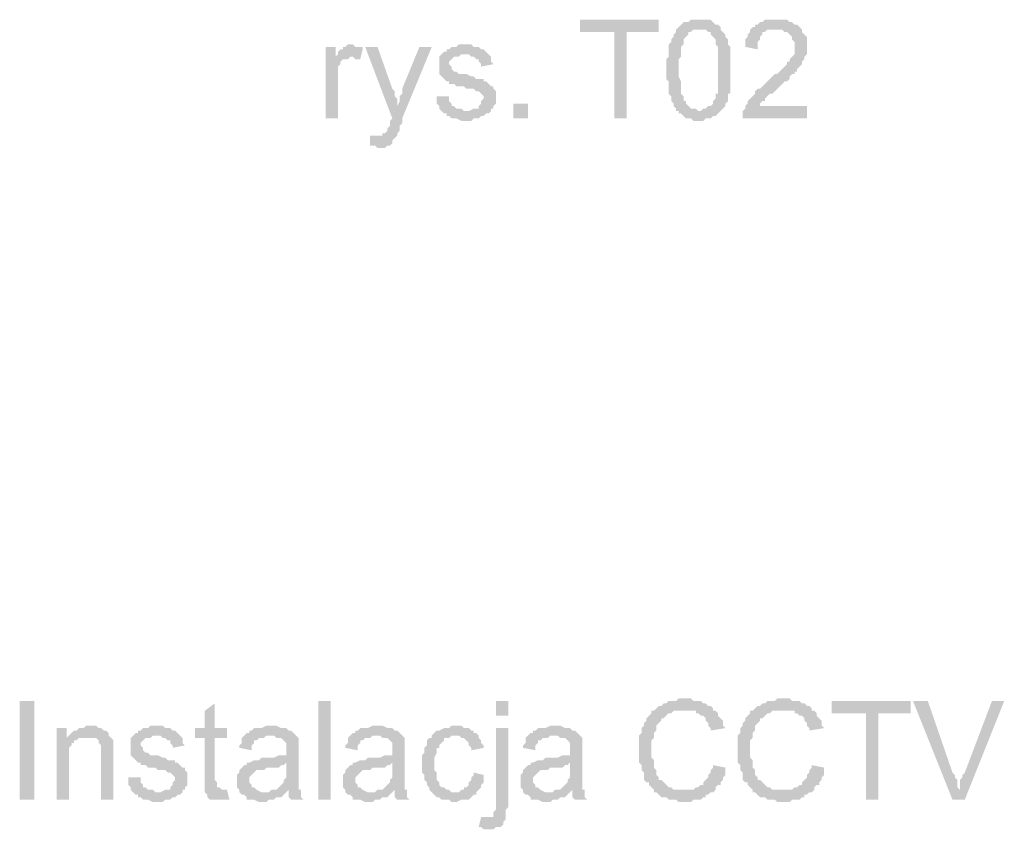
# Model space of a CAD drawing. Header units: millimetres. Extents: x -523 to 1404227, y -783705 to 1038705.
# Tile 429 of 508: x 708726 to 710415, y 231955 to 233344. Entities that reach past the tile are written whole.
import ezdxf

# ---------------------------------------------------------------- set-up
doc = ezdxf.new("R2010")
doc.units = ezdxf.units.MM
doc.linetypes.add('ACAD_ISO08W100', pattern=[36, 24, -3, 6, -3])
doc.layers.add('!!ELEKTRYKA', color=7, linetype='Continuous')

msp = doc.modelspace()

# ---------------------------------------------------------------- hatches: boundary and pattern name
at = {"layer": '!!ELEKTRYKA', "linetype": 'ACAD_ISO08W100'}
for points in [[(709821.99, 233343.91), (709686.52, 233343.91), (709686.52, 233322.74), (709745.79, 233322.74), (709745.79, 233174.57), (709766.96, 233174.57), (709766.96, 233322.74), (709821.99, 233322.74)], [(709889.73, 233343.91), (709889.73, 233343.91), (709877.03, 233343.91), (709872.79, 233339.68), (709868.56, 233339.68), (709864.33, 233339.68), (709860.09, 233335.44), (709860.09, 233335.44), (709855.86, 233331.21), (709851.62, 233326.98), (709889.73, 233326.98), (709893.96, 233326.98), (709898.19, 233326.98), (709902.43, 233326.98), (709906.66, 233322.74), (709910.89, 233322.74), (709910.89, 233318.51), (709915.13, 233314.27), (709915.13, 233314.27), (709919.36, 233310.04), (709919.36, 233310.04), (709919.36, 233305.81), (709919.36, 233301.57), (709923.59, 233297.34), (709923.59, 233293.11), (709923.59, 233288.87), (709923.59, 233284.64), (709923.59, 233276.17), (709923.59, 233271.94), (709923.59, 233263.47), (709923.59, 233259.24), (709923.59, 233259.24), (709923.59, 233250.77), (709923.59, 233242.31), (709923.59, 233238.07), (709923.59, 233233.84), (709923.59, 233229.61), (709923.59, 233221.14), (709923.59, 233216.91), (709919.36, 233216.91), (709919.36, 233212.67), (709919.36, 233208.44), (709915.13, 233204.21), (709915.13, 233204.21), (709915.13, 233199.97), (709910.89, 233195.74), (709906.66, 233195.74), (709902.43, 233191.51), (709898.19, 233191.51), (709893.96, 233187.27), (709889.73, 233187.27), (709855.86, 233187.27), (709855.86, 233183.04), (709860.09, 233183.04), (709864.33, 233178.8), (709868.56, 233174.57), (709872.79, 233174.57), (709877.03, 233174.57), (709881.26, 233170.34), (709885.49, 233170.34), (709889.73, 233170.34), (709893.96, 233170.34), (709898.19, 233170.34), (709902.43, 233174.57), (709906.66, 233174.57), (709910.89, 233174.57), (709915.13, 233178.8), (709919.36, 233178.8), (709923.59, 233183.04), (709923.59, 233183.04), (709927.83, 233187.27), (709927.83, 233187.27), (709932.06, 233191.51), (709936.29, 233195.74), (709936.29, 233199.97), (709940.53, 233204.21), (709940.53, 233208.44), (709940.53, 233212.67), (709940.53, 233216.91), (709944.76, 233216.91), (709944.76, 233221.14), (709944.76, 233225.37), (709944.76, 233233.84), (709944.76, 233238.07), (709944.76, 233242.31), (709944.76, 233246.54), (709944.76, 233250.77), (709944.76, 233259.24), (709944.76, 233259.24), (709944.76, 233267.71), (709944.76, 233271.94), (709944.76, 233276.17), (709944.76, 233280.41), (709944.76, 233284.64), (709944.76, 233288.87), (709944.76, 233293.11), (709944.76, 233297.34), (709940.53, 233301.57), (709940.53, 233305.81), (709940.53, 233310.04), (709936.29, 233314.27), (709936.29, 233318.51), (709932.06, 233322.74), (709927.83, 233326.98), (709927.83, 233331.21), (709923.59, 233335.44), (709919.36, 233335.44), (709915.13, 233339.68), (709915.13, 233339.68), (709910.89, 233343.91), (709906.66, 233343.91), (709902.43, 233343.91), (709898.19, 233343.91)], [(710025.2, 233343.91), (710004.03, 233343.91), (709999.8, 233339.68), (709995.56, 233339.68), (709991.33, 233335.44), (709987.09, 233335.44), (709987.09, 233331.21), (709982.86, 233331.21), (709978.63, 233326.98), (709978.63, 233322.74), (709974.39, 233318.51), (709974.39, 233314.27), (709970.16, 233310.04), (709970.16, 233305.81), (709970.16, 233301.57), (709970.16, 233297.34), (709991.33, 233293.11), (709991.33, 233297.34), (709991.33, 233301.57), (709991.33, 233305.81), (709995.56, 233310.04), (709995.56, 233314.27), (709999.8, 233318.51), (709999.8, 233322.74), (710004.03, 233322.74), (710008.26, 233326.98), (710012.5, 233326.98), (710016.73, 233326.98), (710025.2, 233326.98), (710067.53, 233326.98), (710063.3, 233331.21), (710063.3, 233331.21), (710059.06, 233335.44), (710054.83, 233335.44), (710050.6, 233339.68), (710046.36, 233339.68), (710042.13, 233343.91), (710037.9, 233343.91), (710033.66, 233343.91), (710029.43, 233343.91)], [(709851.62, 233326.98), (709851.62, 233322.74), (709847.39, 233318.51), (709847.39, 233314.27), (709843.16, 233310.04), (709843.16, 233305.81), (709843.16, 233305.81), (709838.92, 233301.57), (709838.92, 233297.34), (709838.92, 233293.11), (709838.92, 233288.87), (709838.92, 233284.64), (709838.92, 233280.41), (709834.69, 233276.17), (709834.69, 233267.71), (709834.69, 233263.47), (709834.69, 233259.24), (709834.69, 233255.01), (709834.69, 233250.77), (709834.69, 233242.31), (709838.92, 233238.07), (709838.92, 233233.84), (709838.92, 233229.61), (709838.92, 233221.14), (709838.92, 233216.91), (709843.16, 233212.67), (709843.16, 233208.44), (709843.16, 233204.21), (709847.39, 233199.97), (709847.39, 233199.97), (709847.39, 233195.74), (709851.62, 233191.51), (709851.62, 233187.27), (709855.86, 233187.27), (709889.73, 233187.27), (709889.73, 233187.27), (709885.49, 233191.51), (709881.26, 233191.51), (709877.03, 233191.51), (709872.79, 233195.74), (709868.56, 233199.97), (709868.56, 233204.21), (709868.56, 233204.21), (709864.33, 233204.21), (709864.33, 233208.44), (709864.33, 233212.67), (709860.09, 233216.91), (709860.09, 233221.14), (709860.09, 233225.37), (709860.09, 233229.61), (709860.09, 233233.84), (709860.09, 233238.07), (709855.86, 233246.54), (709855.86, 233250.77), (709855.86, 233259.24), (709855.86, 233263.47), (709855.86, 233267.71), (709855.86, 233276.17), (709860.09, 233280.41), (709860.09, 233284.64), (709860.09, 233288.87), (709860.09, 233293.11), (709860.09, 233297.34), (709864.33, 233301.57), (709864.33, 233305.81), (709864.33, 233310.04), (709868.56, 233314.27), (709868.56, 233314.27), (709872.79, 233318.51), (709872.79, 233322.74), (709877.03, 233322.74), (709881.26, 233326.98), (709885.49, 233326.98), (709889.73, 233326.98)], [(710067.53, 233326.98), (710025.2, 233326.98), (710033.66, 233326.98), (710037.9, 233322.74), (710042.13, 233322.74), (710046.36, 233318.51), (710046.36, 233318.51), (710050.6, 233314.27), (710050.6, 233310.04), (710054.83, 233305.81), (710054.83, 233301.57), (710054.83, 233297.34), (710054.83, 233293.11), (710054.83, 233288.87), (710054.83, 233284.64), (710050.6, 233280.41), (710046.36, 233276.17), (710046.36, 233271.94), (710042.13, 233271.94), (710042.13, 233267.71), (710037.9, 233263.47), (710037.9, 233263.47), (710033.66, 233259.24), (710029.43, 233255.01), (710025.2, 233250.77), (710020.96, 233250.77), (710016.73, 233246.54), (710012.5, 233242.31), (710008.26, 233238.07), (710004.03, 233233.84), (709999.8, 233229.61), (709995.56, 233225.37), (709991.33, 233225.37), (709987.09, 233221.14), (709987.09, 233216.91), (709982.86, 233212.67), (709982.86, 233212.67), (709978.63, 233208.44), (709974.39, 233204.21), (709974.39, 233199.97), (709970.16, 233195.74), (709970.16, 233191.51), (709965.93, 233187.27), (709965.93, 233187.27), (709965.93, 233183.04), (709965.93, 233178.8), (709965.93, 233174.57), (710076, 233174.57), (710076, 233195.74), (709995.56, 233195.74), (709995.56, 233195.74), (709995.56, 233199.97), (709999.8, 233204.21), (710004.03, 233204.21), (710004.03, 233208.44), (710004.03, 233208.44), (710008.26, 233212.67), (710012.5, 233216.91), (710016.73, 233216.91), (710020.96, 233221.14), (710025.2, 233225.37), (710029.43, 233229.61), (710033.66, 233233.84), (710037.9, 233238.07), (710042.13, 233238.07), (710046.36, 233242.31), (710046.36, 233246.54), (710050.6, 233250.77), (710054.83, 233250.77), (710054.83, 233255.01), (710059.06, 233255.01), (710059.06, 233259.24), (710063.3, 233263.47), (710067.53, 233267.71), (710067.53, 233271.94), (710071.76, 233276.17), (710071.76, 233276.17), (710071.76, 233280.41), (710076, 233284.64), (710076, 233288.87), (710076, 233293.11), (710076, 233297.34), (710076, 233297.34), (710076, 233301.57), (710076, 233310.04), (710076, 233314.27), (710071.76, 233318.51), (710071.76, 233318.51), (710067.53, 233322.74)], [(709267.41, 233297.34), (709250.48, 233297.34), (709250.48, 233174.57), (709271.64, 233174.57), (709271.64, 233238.07), (709271.64, 233238.07), (709271.64, 233246.54), (709271.64, 233250.77), (709271.64, 233255.01), (709271.64, 233259.24), (709271.64, 233263.47), (709275.88, 233267.71), (709275.88, 233271.94), (709280.11, 233276.17), (709284.34, 233276.17), (709288.58, 233276.17), (709292.81, 233280.41), (709267.41, 233280.41)], [(709292.81, 233301.57), (709292.81, 233301.57), (709288.58, 233301.57), (709284.34, 233297.34), (709280.11, 233297.34), (709280.11, 233293.11), (709275.88, 233293.11), (709271.64, 233288.87), (709271.64, 233284.64), (709267.41, 233280.41), (709292.81, 233280.41), (709297.04, 233280.41), (709301.28, 233276.17), (709305.51, 233276.17), (709309.74, 233276.17), (709313.98, 233293.11), (709313.98, 233297.34), (709305.51, 233297.34), (709301.28, 233297.34), (709297.04, 233301.57)], [(709339.38, 233297.34), (709318.21, 233297.34), (709364.78, 233174.57), (709373.25, 233195.74), (709373.25, 233199.97), (709373.25, 233204.21), (709373.25, 233208.44), (709369.01, 233212.67), (709369.01, 233216.91), (709369.01, 233221.14), (709364.78, 233225.37)], [(709432.51, 233297.34), (709411.35, 233297.34), (709381.71, 233225.37), (709381.71, 233225.37), (709381.71, 233221.14), (709381.71, 233216.91), (709377.48, 233212.67), (709377.48, 233208.44), (709377.48, 233204.21), (709373.25, 233195.74), (709364.78, 233174.57), (709364.78, 233174.57), (709360.55, 233170.34), (709360.55, 233166.1), (709360.55, 233161.87), (709356.31, 233157.64), (709356.31, 233153.4), (709356.31, 233153.4), (709352.08, 233149.17), (709347.85, 233149.17), (709347.85, 233144.94), (709343.61, 233144.94), (709339.38, 233144.94), (709373.25, 233144.94), (709373.25, 233144.94), (709373.25, 233149.17), (709377.48, 233153.4), (709377.48, 233157.64), (709377.48, 233161.87), (709381.71, 233166.1), (709381.71, 233174.57)], [(709487.55, 233301.57), (709479.08, 233301.57), (709474.85, 233297.34), (709466.38, 233297.34), (709462.15, 233293.11), (709457.91, 233293.11), (709457.91, 233288.87), (709453.68, 233288.87), (709449.45, 233284.64), (709491.78, 233284.64), (709491.78, 233284.64), (709496.02, 233284.64), (709500.25, 233280.41), (709504.48, 233280.41), (709508.72, 233276.17), (709512.95, 233276.17), (709512.95, 233271.94), (709517.18, 233267.71), (709517.18, 233263.47), (709538.35, 233267.71), (709538.35, 233267.71), (709534.12, 233271.94), (709534.12, 233276.17), (709534.12, 233280.41), (709529.88, 233284.64), (709529.88, 233284.64), (709525.65, 233288.87), (709521.42, 233293.11), (709517.18, 233293.11), (709512.95, 233297.34), (709512.95, 233297.34), (709508.72, 233297.34), (709504.48, 233297.34), (709500.25, 233301.57), (709491.78, 233301.57)], [(709449.45, 233284.64), (709445.21, 233280.41), (709445.21, 233280.41), (709445.21, 233263.47), (709445.21, 233263.47), (709445.21, 233255.01), (709445.21, 233250.77), (709449.45, 233246.54), (709449.45, 233246.54), (709453.68, 233242.31), (709457.91, 233238.07), (709462.15, 233238.07), (709462.15, 233238.07), (709462.15, 233233.84), (709466.38, 233233.84), (709470.62, 233233.84), (709474.85, 233229.61), (709479.08, 233229.61), (709487.55, 233229.61), (709491.78, 233225.37), (709496.02, 233225.37), (709504.48, 233225.37), (709508.72, 233221.14), (709512.95, 233221.14), (709512.95, 233221.14), (709517.18, 233216.91), (709521.42, 233212.67), (709521.42, 233208.44), (709521.42, 233208.44), (709517.18, 233204.21), (709517.18, 233199.97), (709512.95, 233195.74), (709512.95, 233191.51), (709508.72, 233191.51), (709504.48, 233191.51), (709496.02, 233187.27), (709491.78, 233187.27), (709449.45, 233187.27), (709453.68, 233183.04), (709457.91, 233183.04), (709457.91, 233183.04), (709457.91, 233178.8), (709462.15, 233178.8), (709466.38, 233174.57), (709470.62, 233174.57), (709474.85, 233174.57), (709483.32, 233170.34), (709487.55, 233170.34), (709491.78, 233170.34), (709496.02, 233170.34), (709500.25, 233170.34), (709504.48, 233174.57), (709508.72, 233174.57), (709512.95, 233174.57), (709517.18, 233178.8), (709521.42, 233178.8), (709525.65, 233183.04), (709529.88, 233183.04), (709534.12, 233187.27), (709534.12, 233191.51), (709538.35, 233191.51), (709538.35, 233195.74), (709542.58, 233199.97), (709542.58, 233204.21), (709542.58, 233212.67), (709542.58, 233212.67), (709542.58, 233216.91), (709542.58, 233221.14), (709538.35, 233225.37), (709538.35, 233229.61), (709534.12, 233229.61), (709529.88, 233233.84), (709525.65, 233238.07), (709521.42, 233238.07), (709521.42, 233242.31), (709517.18, 233242.31), (709512.95, 233242.31), (709508.72, 233242.31), (709504.48, 233246.54), (709500.25, 233246.54), (709491.78, 233250.77), (709491.78, 233250.77), (709483.32, 233250.77), (709479.08, 233250.77), (709474.85, 233255.01), (709474.85, 233255.01), (709474.85, 233255.01), (709470.62, 233255.01), (709466.38, 233259.24), (709466.38, 233263.47), (709462.15, 233267.71), (709462.15, 233271.94), (709466.38, 233276.17), (709470.62, 233280.41), (709470.62, 233280.41), (709474.85, 233280.41), (709479.08, 233280.41), (709483.32, 233284.64), (709491.78, 233284.64)], [(709462.15, 233212.67), (709440.98, 233212.67), (709440.98, 233199.97), (709445.21, 233195.74), (709445.21, 233191.51), (709449.45, 233187.27), (709491.78, 233187.27), (709491.78, 233187.27), (709487.55, 233187.27), (709483.32, 233191.51), (709479.08, 233191.51), (709474.85, 233191.51), (709470.62, 233195.74), (709466.38, 233195.74), (709466.38, 233199.97), (709462.15, 233204.21), (709462.15, 233208.44)], [(709326.68, 233144.94), (709326.68, 233128), (709335.14, 233128), (709339.38, 233123.77), (709343.61, 233123.77), (709347.85, 233123.77), (709352.08, 233123.77), (709356.31, 233128), (709360.55, 233128), (709360.55, 233128), (709364.78, 233132.24), (709364.78, 233136.47), (709369.01, 233140.7), (709373.25, 233144.94), (709339.38, 233144.94), (709335.14, 233144.94), (709330.91, 233144.94)], [(709868.56, 232179.71), (709868.56, 232179.71), (709855.86, 232179.71), (709851.62, 232175.48), (709847.39, 232175.48), (709843.16, 232175.48), (709838.92, 232175.48), (709834.69, 232171.25), (709830.46, 232171.25), (709826.22, 232167.01), (709826.22, 232167.01), (709821.99, 232167.01), (709817.76, 232162.78), (709813.52, 232158.55), (709809.29, 232158.55), (709809.29, 232154.31), (709805.06, 232150.08), (709800.82, 232145.84), (709800.82, 232141.61), (709796.59, 232137.38), (709796.59, 232137.38), (709796.59, 232133.14), (709792.36, 232128.91), (709792.36, 232124.68), (709792.36, 232120.44), (709788.12, 232116.21), (709788.12, 232111.98), (709788.12, 232107.74), (709788.12, 232103.51), (709788.12, 232099.28), (709788.12, 232090.81), (709788.12, 232086.58), (709788.12, 232082.34), (709788.12, 232078.11), (709788.12, 232073.88), (709788.12, 232069.64), (709792.36, 232065.41), (709792.36, 232061.18), (709792.36, 232056.94), (709796.59, 232052.71), (709796.59, 232048.48), (709796.59, 232048.48), (709796.59, 232040.01), (709800.82, 232035.78), (709805.06, 232035.78), (709805.06, 232031.54), (709809.29, 232027.31), (709813.52, 232023.08), (709813.52, 232018.84), (709817.76, 232018.84), (709821.99, 232014.61), (709826.22, 232010.37), (709830.46, 232010.37), (709834.69, 232010.37), (709838.92, 232006.14), (709843.16, 232006.14), (709847.39, 232006.14), (709851.62, 232006.14), (709855.86, 232001.91), (709860.09, 232001.91), (709868.56, 232001.91), (709868.56, 232001.91), (709872.79, 232001.91), (709877.03, 232001.91), (709881.26, 232006.14), (709889.73, 232006.14), (709893.96, 232006.14), (709898.19, 232010.37), (709902.43, 232010.37), (709902.43, 232014.61), (709906.66, 232014.61), (709910.89, 232018.84), (709915.13, 232018.84), (709864.33, 232023.08), (709864.33, 232023.08), (709860.09, 232023.08), (709851.62, 232023.08), (709847.39, 232023.08), (709843.16, 232027.31), (709838.92, 232027.31), (709834.69, 232031.54), (709834.69, 232031.54), (709830.46, 232035.78), (709826.22, 232040.01), (709821.99, 232040.01), (709821.99, 232044.24), (709817.76, 232048.48), (709817.76, 232052.71), (709817.76, 232056.94), (709813.52, 232061.18), (709813.52, 232065.41), (709813.52, 232069.64), (709813.52, 232073.88), (709809.29, 232078.11), (709809.29, 232082.34), (709809.29, 232086.58), (709809.29, 232090.81), (709809.29, 232090.81), (709809.29, 232099.28), (709809.29, 232103.51), (709809.29, 232107.74), (709813.52, 232111.98), (709813.52, 232116.21), (709813.52, 232120.44), (709817.76, 232124.68), (709817.76, 232128.91), (709817.76, 232133.14), (709821.99, 232137.38), (709826.22, 232141.61), (709826.22, 232145.84), (709830.46, 232145.84), (709834.69, 232150.08), (709834.69, 232150.08), (709838.92, 232154.31), (709843.16, 232154.31), (709847.39, 232158.55), (709851.62, 232158.55), (709855.86, 232158.55), (709860.09, 232158.55), (709868.56, 232158.55), (709915.13, 232158.55), (709915.13, 232162.78), (709910.89, 232167.01), (709906.66, 232167.01), (709902.43, 232171.25), (709898.19, 232171.25), (709893.96, 232175.48), (709889.73, 232175.48), (709885.49, 232175.48), (709881.26, 232175.48), (709877.03, 232179.71), (709872.79, 232179.71)], [(710037.9, 232179.71), (710037.9, 232179.71), (710025.2, 232179.71), (710020.96, 232175.48), (710016.73, 232175.48), (710012.5, 232175.48), (710008.26, 232175.48), (710004.03, 232171.25), (709999.8, 232171.25), (709995.56, 232167.01), (709995.56, 232167.01), (709991.33, 232167.01), (709987.09, 232162.78), (709982.86, 232158.55), (709978.63, 232158.55), (709978.63, 232154.31), (709974.39, 232150.08), (709970.16, 232145.84), (709970.16, 232141.61), (709965.93, 232137.38), (709965.93, 232137.38), (709965.93, 232133.14), (709961.69, 232128.91), (709961.69, 232124.68), (709961.69, 232120.44), (709957.46, 232116.21), (709957.46, 232111.98), (709957.46, 232107.74), (709957.46, 232103.51), (709957.46, 232099.28), (709957.46, 232090.81), (709957.46, 232086.58), (709957.46, 232082.34), (709957.46, 232078.11), (709957.46, 232073.88), (709957.46, 232069.64), (709961.69, 232065.41), (709961.69, 232061.18), (709961.69, 232056.94), (709965.93, 232052.71), (709965.93, 232048.48), (709965.93, 232048.48), (709965.93, 232040.01), (709970.16, 232035.78), (709974.39, 232035.78), (709974.39, 232031.54), (709978.63, 232027.31), (709982.86, 232023.08), (709982.86, 232018.84), (709987.09, 232018.84), (709991.33, 232014.61), (709995.56, 232010.37), (709999.8, 232010.37), (710004.03, 232010.37), (710008.26, 232006.14), (710012.5, 232006.14), (710016.73, 232006.14), (710020.96, 232006.14), (710025.2, 232001.91), (710029.43, 232001.91), (710037.9, 232001.91), (710037.9, 232001.91), (710042.13, 232001.91), (710046.36, 232001.91), (710050.6, 232006.14), (710059.06, 232006.14), (710063.3, 232006.14), (710067.53, 232010.37), (710071.76, 232010.37), (710071.76, 232014.61), (710076, 232014.61), (710080.23, 232018.84), (710084.46, 232018.84), (710033.66, 232023.08), (710033.66, 232023.08), (710029.43, 232023.08), (710020.96, 232023.08), (710016.73, 232023.08), (710012.5, 232027.31), (710008.26, 232027.31), (710004.03, 232031.54), (710004.03, 232031.54), (709999.8, 232035.78), (709995.56, 232040.01), (709991.33, 232040.01), (709991.33, 232044.24), (709987.09, 232048.48), (709987.09, 232052.71), (709987.09, 232056.94), (709982.86, 232061.18), (709982.86, 232065.41), (709982.86, 232069.64), (709982.86, 232073.88), (709978.63, 232078.11), (709978.63, 232082.34), (709978.63, 232086.58), (709978.63, 232090.81), (709978.63, 232090.81), (709978.63, 232099.28), (709978.63, 232103.51), (709978.63, 232107.74), (709982.86, 232111.98), (709982.86, 232116.21), (709982.86, 232120.44), (709987.09, 232124.68), (709987.09, 232128.91), (709987.09, 232133.14), (709991.33, 232137.38), (709995.56, 232141.61), (709995.56, 232145.84), (709999.8, 232145.84), (710004.03, 232150.08), (710004.03, 232150.08), (710008.26, 232154.31), (710012.5, 232154.31), (710016.73, 232158.55), (710020.96, 232158.55), (710025.2, 232158.55), (710029.43, 232158.55), (710037.9, 232158.55), (710084.46, 232158.55), (710084.46, 232162.78), (710080.23, 232167.01), (710076, 232167.01), (710071.76, 232171.25), (710067.53, 232171.25), (710063.3, 232175.48), (710059.06, 232175.48), (710054.83, 232175.48), (710050.6, 232175.48), (710046.36, 232179.71), (710042.13, 232179.71)], [(710253.8, 232175.48), (710118.33, 232175.48), (710118.33, 232154.31), (710177.6, 232154.31), (710177.6, 232006.14), (710198.77, 232006.14), (710198.77, 232154.31), (710253.8, 232154.31)], [(710283.44, 232175.48), (710258.04, 232175.48), (710325.77, 232006.14), (710338.47, 232023.08), (710334.24, 232027.31), (710334.24, 232031.54), (710334.24, 232035.78), (710334.24, 232040.01), (710330.01, 232044.24), (710330.01, 232048.48), (710325.77, 232052.71)], [(710414.68, 232175.48), (710393.51, 232175.48), (710346.94, 232052.71), (710346.94, 232052.71), (710342.71, 232048.48), (710342.71, 232044.24), (710338.47, 232040.01), (710338.47, 232035.78), (710338.47, 232027.31), (710338.47, 232023.08), (710325.77, 232006.14), (710346.94, 232006.14)], [(709059.97, 232171.25), (709043.04, 232158.55), (709043.04, 232128.91), (709026.1, 232128.91), (709026.1, 232111.98), (709043.04, 232111.98), (709043.04, 232044.24), (709043.04, 232040.01), (709043.04, 232035.78), (709043.04, 232027.31), (709043.04, 232023.08), (709072.67, 232023.08), (709072.67, 232023.08), (709068.44, 232027.31), (709064.2, 232027.31), (709064.2, 232031.54), (709064.2, 232031.54), (709064.2, 232035.78), (709059.97, 232040.01), (709059.97, 232111.98), (709081.14, 232111.98), (709081.14, 232128.91), (709059.97, 232128.91)], [(709915.13, 232158.55), (709868.56, 232158.55), (709885.49, 232158.55), (709885.49, 232154.31), (709889.73, 232154.31), (709893.96, 232150.08), (709898.19, 232150.08), (709902.43, 232145.84), (709902.43, 232141.61), (709906.66, 232137.38), (709906.66, 232133.14), (709910.89, 232128.91), (709910.89, 232124.68), (709936.29, 232128.91), (709932.06, 232133.14), (709932.06, 232137.38), (709932.06, 232141.61), (709927.83, 232145.84), (709923.59, 232150.08), (709923.59, 232154.31), (709919.36, 232158.55)], [(710084.46, 232158.55), (710037.9, 232158.55), (710054.83, 232158.55), (710054.83, 232154.31), (710059.06, 232154.31), (710063.3, 232150.08), (710067.53, 232150.08), (710071.76, 232145.84), (710071.76, 232141.61), (710076, 232137.38), (710076, 232133.14), (710080.23, 232128.91), (710080.23, 232124.68), (710105.63, 232128.91), (710101.4, 232133.14), (710101.4, 232137.38), (710101.4, 232141.61), (710097.16, 232145.84), (710092.93, 232150.08), (710092.93, 232154.31), (710088.7, 232158.55)], [(708805.96, 232128.91), (708789.03, 232128.91), (708789.03, 232006.14), (708810.2, 232006.14), (708810.2, 232073.88), (708810.2, 232078.11), (708810.2, 232082.34), (708810.2, 232086.58), (708810.2, 232090.81), (708810.2, 232095.04), (708814.43, 232099.28), (708814.43, 232103.51), (708818.67, 232103.51), (708818.67, 232107.74), (708822.9, 232107.74), (708827.13, 232111.98), (708805.96, 232111.98)], [(708844.07, 232133.14), (708844.07, 232133.14), (708839.83, 232133.14), (708835.6, 232128.91), (708831.37, 232128.91), (708827.13, 232128.91), (708822.9, 232124.68), (708818.67, 232124.68), (708814.43, 232120.44), (708814.43, 232120.44), (708810.2, 232116.21), (708839.83, 232111.98), (708844.07, 232111.98), (708848.3, 232111.98), (708852.53, 232111.98), (708856.77, 232111.98), (708861, 232107.74), (708861, 232103.51), (708865.23, 232099.28), (708865.23, 232099.28), (708865.23, 232095.04), (708865.23, 232090.81), (708865.23, 232086.58), (708865.23, 232082.34), (708865.23, 232006.14), (708886.4, 232006.14), (708886.4, 232082.34), (708886.4, 232082.34), (708886.4, 232090.81), (708886.4, 232095.04), (708886.4, 232099.28), (708886.4, 232103.51), (708886.4, 232103.51), (708886.4, 232107.74), (708882.17, 232111.98), (708877.93, 232116.21), (708877.93, 232120.44), (708873.7, 232124.68), (708869.47, 232124.68), (708865.23, 232128.91), (708865.23, 232128.91), (708861, 232128.91), (708856.77, 232133.14), (708852.53, 232133.14)], [(708958.37, 232133.14), (708949.9, 232133.14), (708945.67, 232128.91), (708937.2, 232128.91), (708932.97, 232124.68), (708928.73, 232124.68), (708928.73, 232120.44), (708924.5, 232120.44), (708920.27, 232116.21), (708962.6, 232116.21), (708962.6, 232116.21), (708966.84, 232116.21), (708971.07, 232111.98), (708975.3, 232111.98), (708979.54, 232107.74), (708983.77, 232107.74), (708983.77, 232103.51), (708988, 232099.28), (708988, 232095.04), (709009.17, 232099.28), (709009.17, 232099.28), (709004.94, 232103.51), (709004.94, 232107.74), (709004.94, 232111.98), (709000.7, 232116.21), (709000.7, 232116.21), (708996.47, 232120.44), (708992.24, 232124.68), (708988, 232124.68), (708983.77, 232128.91), (708983.77, 232128.91), (708979.54, 232128.91), (708975.3, 232128.91), (708971.07, 232133.14), (708962.6, 232133.14)], [(709157.34, 232133.14), (709148.87, 232133.14), (709140.41, 232128.91), (709127.71, 232128.91), (709123.47, 232124.68), (709119.24, 232124.68), (709119.24, 232120.44), (709115.01, 232120.44), (709110.77, 232116.21), (709153.11, 232116.21), (709157.34, 232116.21), (709161.57, 232116.21), (709165.81, 232111.98), (709170.04, 232111.98), (709174.27, 232111.98), (709178.51, 232107.74), (709178.51, 232107.74), (709182.74, 232103.51), (709182.74, 232099.28), (709182.74, 232095.04), (709182.74, 232090.81), (709182.74, 232090.81), (709182.74, 232082.34), (709178.51, 232082.34), (709178.51, 232082.34), (709174.27, 232082.34), (709170.04, 232082.34), (709161.57, 232078.11), (709157.34, 232078.11), (709153.11, 232078.11), (709144.64, 232078.11), (709140.41, 232078.11), (709136.17, 232073.88), (709131.94, 232073.88), (709127.71, 232073.88), (709127.71, 232073.88), (709119.24, 232069.64), (709115.01, 232069.64), (709182.74, 232069.64), (709182.74, 232061.18), (709182.74, 232056.94), (709182.74, 232052.71), (709182.74, 232048.48), (709182.74, 232044.24), (709178.51, 232040.01), (709178.51, 232040.01), (709178.51, 232035.78), (709174.27, 232031.54), (709170.04, 232027.31), (709165.81, 232023.08), (709161.57, 232023.08), (709157.34, 232023.08), (709186.97, 232023.08), (709186.97, 232018.84), (709186.97, 232014.61), (709186.97, 232010.37), (709191.21, 232006.14), (709212.38, 232006.14), (709212.38, 232006.14), (709208.14, 232010.37), (709208.14, 232014.61), (709208.14, 232023.08), (709203.91, 232023.08), (709203.91, 232027.31), (709203.91, 232027.31), (709203.91, 232031.54), (709203.91, 232040.01), (709203.91, 232044.24), (709203.91, 232048.48), (709203.91, 232056.94), (709203.91, 232086.58), (709203.91, 232086.58), (709203.91, 232090.81), (709203.91, 232099.28), (709203.91, 232103.51), (709203.91, 232103.51), (709203.91, 232107.74), (709203.91, 232111.98), (709199.67, 232116.21), (709195.44, 232120.44), (709195.44, 232120.44), (709191.21, 232124.68), (709186.97, 232124.68), (709182.74, 232128.91), (709182.74, 232128.91), (709178.51, 232128.91), (709174.27, 232128.91), (709165.81, 232133.14), (709161.57, 232133.14)], [(709339.38, 232133.14), (709330.91, 232133.14), (709322.44, 232128.91), (709309.74, 232128.91), (709305.51, 232124.68), (709301.28, 232124.68), (709301.28, 232120.44), (709297.04, 232120.44), (709292.81, 232116.21), (709335.14, 232116.21), (709339.38, 232116.21), (709343.61, 232116.21), (709347.85, 232111.98), (709352.08, 232111.98), (709356.31, 232111.98), (709360.55, 232107.74), (709360.55, 232107.74), (709364.78, 232103.51), (709364.78, 232099.28), (709364.78, 232095.04), (709364.78, 232090.81), (709364.78, 232090.81), (709364.78, 232082.34), (709360.55, 232082.34), (709360.55, 232082.34), (709356.31, 232082.34), (709352.08, 232082.34), (709343.61, 232078.11), (709339.38, 232078.11), (709335.14, 232078.11), (709326.68, 232078.11), (709322.44, 232078.11), (709318.21, 232073.88), (709313.98, 232073.88), (709309.74, 232073.88), (709309.74, 232073.88), (709301.28, 232069.64), (709297.04, 232069.64), (709364.78, 232069.64), (709364.78, 232061.18), (709364.78, 232056.94), (709364.78, 232052.71), (709364.78, 232048.48), (709364.78, 232044.24), (709360.55, 232040.01), (709360.55, 232040.01), (709360.55, 232035.78), (709356.31, 232031.54), (709352.08, 232027.31), (709347.85, 232023.08), (709343.61, 232023.08), (709339.38, 232023.08), (709369.01, 232023.08), (709369.01, 232018.84), (709369.01, 232014.61), (709369.01, 232010.37), (709373.25, 232006.14), (709394.41, 232006.14), (709394.41, 232006.14), (709390.18, 232010.37), (709390.18, 232014.61), (709390.18, 232023.08), (709385.95, 232023.08), (709385.95, 232027.31), (709385.95, 232027.31), (709385.95, 232031.54), (709385.95, 232040.01), (709385.95, 232044.24), (709385.95, 232048.48), (709385.95, 232056.94), (709385.95, 232086.58), (709385.95, 232086.58), (709385.95, 232090.81), (709385.95, 232099.28), (709385.95, 232103.51), (709385.95, 232103.51), (709385.95, 232107.74), (709385.95, 232111.98), (709381.71, 232116.21), (709377.48, 232120.44), (709377.48, 232120.44), (709373.25, 232124.68), (709369.01, 232124.68), (709364.78, 232128.91), (709364.78, 232128.91), (709360.55, 232128.91), (709356.31, 232128.91), (709347.85, 232133.14), (709343.61, 232133.14)], [(709470.62, 232133.14), (709470.62, 232133.14), (709466.38, 232133.14), (709462.15, 232128.91), (709457.91, 232128.91), (709453.68, 232128.91), (709445.21, 232124.68), (709445.21, 232124.68), (709440.98, 232124.68), (709436.75, 232120.44), (709432.51, 232116.21), (709432.51, 232111.98), (709428.28, 232111.98), (709424.05, 232107.74), (709424.05, 232103.51), (709424.05, 232099.28), (709419.81, 232095.04), (709419.81, 232090.81), (709419.81, 232086.58), (709415.58, 232082.34), (709415.58, 232078.11), (709415.58, 232073.88), (709415.58, 232065.41), (709415.58, 232061.18), (709415.58, 232056.94), (709415.58, 232052.71), (709419.81, 232048.48), (709419.81, 232044.24), (709419.81, 232040.01), (709424.05, 232035.78), (709424.05, 232031.54), (709428.28, 232027.31), (709428.28, 232023.08), (709432.51, 232018.84), (709470.62, 232018.84), (709470.62, 232018.84), (709466.38, 232018.84), (709462.15, 232023.08), (709457.91, 232023.08), (709453.68, 232027.31), (709449.45, 232027.31), (709445.21, 232031.54), (709445.21, 232031.54), (709445.21, 232035.78), (709440.98, 232040.01), (709440.98, 232044.24), (709440.98, 232048.48), (709440.98, 232052.71), (709436.75, 232056.94), (709436.75, 232061.18), (709436.75, 232069.64), (709436.75, 232069.64), (709436.75, 232073.88), (709436.75, 232078.11), (709440.98, 232086.58), (709440.98, 232090.81), (709440.98, 232095.04), (709445.21, 232095.04), (709445.21, 232099.28), (709449.45, 232103.51), (709449.45, 232103.51), (709453.68, 232107.74), (709453.68, 232111.98), (709457.91, 232111.98), (709462.15, 232111.98), (709466.38, 232116.21), (709474.85, 232116.21), (709512.95, 232116.21), (709508.72, 232120.44), (709504.48, 232120.44), (709504.48, 232124.68), (709500.25, 232124.68), (709496.02, 232128.91), (709491.78, 232128.91), (709487.55, 232128.91), (709483.32, 232133.14), (709479.08, 232133.14)], [(709563.75, 232128.91), (709542.58, 232128.91), (709542.58, 231989.21), (709538.35, 231984.97), (709538.35, 231980.74), (709538.35, 231980.74), (709538.35, 231976.51), (709534.12, 231976.51), (709529.88, 231976.51), (709559.52, 231972.27), (709559.52, 231976.51), (709559.52, 231980.74), (709559.52, 231989.21), (709563.75, 231993.44), (709563.75, 231997.67)], [(709644.19, 232133.14), (709635.72, 232133.14), (709627.25, 232128.91), (709614.55, 232128.91), (709610.32, 232124.68), (709606.09, 232124.68), (709606.09, 232120.44), (709601.85, 232120.44), (709597.62, 232116.21), (709639.95, 232116.21), (709644.19, 232116.21), (709648.42, 232116.21), (709652.65, 232111.98), (709656.89, 232111.98), (709661.12, 232111.98), (709665.35, 232107.74), (709665.35, 232107.74), (709669.59, 232103.51), (709669.59, 232099.28), (709669.59, 232095.04), (709669.59, 232090.81), (709669.59, 232090.81), (709669.59, 232082.34), (709665.35, 232082.34), (709665.35, 232082.34), (709661.12, 232082.34), (709656.89, 232082.34), (709648.42, 232078.11), (709644.19, 232078.11), (709639.95, 232078.11), (709631.49, 232078.11), (709627.25, 232078.11), (709623.02, 232073.88), (709618.79, 232073.88), (709614.55, 232073.88), (709614.55, 232073.88), (709606.09, 232069.64), (709601.85, 232069.64), (709669.59, 232069.64), (709669.59, 232061.18), (709669.59, 232056.94), (709669.59, 232052.71), (709669.59, 232048.48), (709669.59, 232044.24), (709665.35, 232040.01), (709665.35, 232040.01), (709665.35, 232035.78), (709661.12, 232031.54), (709656.89, 232027.31), (709652.65, 232023.08), (709648.42, 232023.08), (709644.19, 232023.08), (709673.82, 232023.08), (709673.82, 232018.84), (709673.82, 232014.61), (709673.82, 232010.37), (709678.05, 232006.14), (709699.22, 232006.14), (709699.22, 232006.14), (709694.99, 232010.37), (709694.99, 232014.61), (709694.99, 232023.08), (709690.75, 232023.08), (709690.75, 232027.31), (709690.75, 232027.31), (709690.75, 232031.54), (709690.75, 232040.01), (709690.75, 232044.24), (709690.75, 232048.48), (709690.75, 232056.94), (709690.75, 232086.58), (709690.75, 232086.58), (709690.75, 232090.81), (709690.75, 232099.28), (709690.75, 232103.51), (709690.75, 232103.51), (709690.75, 232107.74), (709690.75, 232111.98), (709686.52, 232116.21), (709682.29, 232120.44), (709682.29, 232120.44), (709678.05, 232124.68), (709673.82, 232124.68), (709669.59, 232128.91), (709669.59, 232128.91), (709665.35, 232128.91), (709661.12, 232128.91), (709652.65, 232133.14), (709648.42, 232133.14)], [(708920.27, 232116.21), (708916.03, 232111.98), (708916.03, 232111.98), (708916.03, 232095.04), (708916.03, 232095.04), (708916.03, 232086.58), (708916.03, 232082.34), (708920.27, 232078.11), (708920.27, 232078.11), (708924.5, 232073.88), (708928.73, 232069.64), (708932.97, 232069.64), (708932.97, 232069.64), (708932.97, 232065.41), (708937.2, 232065.41), (708941.43, 232065.41), (708945.67, 232061.18), (708949.9, 232061.18), (708958.37, 232061.18), (708962.6, 232056.94), (708966.84, 232056.94), (708975.3, 232056.94), (708979.54, 232052.71), (708983.77, 232052.71), (708983.77, 232052.71), (708988, 232048.48), (708992.24, 232044.24), (708992.24, 232040.01), (708992.24, 232040.01), (708988, 232035.78), (708988, 232031.54), (708983.77, 232027.31), (708983.77, 232023.08), (708979.54, 232023.08), (708975.3, 232023.08), (708966.84, 232018.84), (708962.6, 232018.84), (708920.27, 232018.84), (708924.5, 232014.61), (708928.73, 232014.61), (708928.73, 232014.61), (708928.73, 232010.37), (708932.97, 232010.37), (708937.2, 232006.14), (708941.43, 232006.14), (708945.67, 232006.14), (708954.14, 232001.91), (708958.37, 232001.91), (708962.6, 232001.91), (708966.84, 232001.91), (708971.07, 232001.91), (708975.3, 232006.14), (708979.54, 232006.14), (708983.77, 232006.14), (708988, 232010.37), (708992.24, 232010.37), (708996.47, 232014.61), (709000.7, 232014.61), (709004.94, 232018.84), (709004.94, 232023.08), (709009.17, 232023.08), (709009.17, 232027.31), (709013.4, 232031.54), (709013.4, 232035.78), (709013.4, 232044.24), (709013.4, 232044.24), (709013.4, 232048.48), (709013.4, 232052.71), (709009.17, 232056.94), (709009.17, 232061.18), (709004.94, 232061.18), (709000.7, 232065.41), (708996.47, 232069.64), (708992.24, 232069.64), (708992.24, 232073.88), (708988, 232073.88), (708983.77, 232073.88), (708979.54, 232073.88), (708975.3, 232078.11), (708971.07, 232078.11), (708962.6, 232082.34), (708962.6, 232082.34), (708954.14, 232082.34), (708949.9, 232082.34), (708945.67, 232086.58), (708945.67, 232086.58), (708945.67, 232086.58), (708941.43, 232086.58), (708937.2, 232090.81), (708937.2, 232095.04), (708932.97, 232099.28), (708932.97, 232103.51), (708937.2, 232107.74), (708941.43, 232111.98), (708941.43, 232111.98), (708945.67, 232111.98), (708949.9, 232111.98), (708954.14, 232116.21), (708962.6, 232116.21)], [(709110.77, 232116.21), (709106.54, 232111.98), (709106.54, 232103.51), (709102.31, 232099.28), (709102.31, 232095.04), (709123.47, 232090.81), (709123.47, 232095.04), (709123.47, 232099.28), (709127.71, 232103.51), (709127.71, 232107.74), (709131.94, 232107.74), (709136.17, 232111.98), (709140.41, 232111.98), (709144.64, 232111.98), (709148.87, 232116.21), (709153.11, 232116.21)], [(709292.81, 232116.21), (709288.58, 232111.98), (709288.58, 232103.51), (709284.34, 232099.28), (709284.34, 232095.04), (709305.51, 232090.81), (709305.51, 232095.04), (709305.51, 232099.28), (709309.74, 232103.51), (709309.74, 232107.74), (709313.98, 232107.74), (709318.21, 232111.98), (709322.44, 232111.98), (709326.68, 232111.98), (709330.91, 232116.21), (709335.14, 232116.21)], [(709512.95, 232116.21), (709474.85, 232116.21), (709479.08, 232116.21), (709483.32, 232111.98), (709487.55, 232111.98), (709491.78, 232107.74), (709491.78, 232107.74), (709496.02, 232103.51), (709496.02, 232099.28), (709500.25, 232095.04), (709500.25, 232090.81), (709521.42, 232095.04), (709521.42, 232095.04), (709521.42, 232099.28), (709517.18, 232103.51), (709517.18, 232107.74), (709512.95, 232111.98)], [(709597.62, 232116.21), (709593.38, 232111.98), (709593.38, 232103.51), (709589.15, 232099.28), (709589.15, 232095.04), (709610.32, 232090.81), (709610.32, 232095.04), (709610.32, 232099.28), (709614.55, 232103.51), (709614.55, 232107.74), (709618.79, 232107.74), (709623.02, 232111.98), (709627.25, 232111.98), (709631.49, 232111.98), (709635.72, 232116.21), (709639.95, 232116.21)], [(709115.01, 232069.64), (709115.01, 232065.41), (709110.77, 232065.41), (709106.54, 232061.18), (709106.54, 232061.18), (709102.31, 232056.94), (709102.31, 232052.71), (709098.07, 232048.48), (709098.07, 232044.24), (709098.07, 232040.01), (709098.07, 232040.01), (709098.07, 232031.54), (709098.07, 232027.31), (709102.31, 232023.08), (709102.31, 232018.84), (709106.54, 232014.61), (709110.77, 232014.61), (709110.77, 232014.61), (709115.01, 232010.37), (709115.01, 232006.14), (709119.24, 232006.14), (709123.47, 232006.14), (709127.71, 232006.14), (709136.17, 232001.91), (709140.41, 232001.91), (709144.64, 232001.91), (709148.87, 232001.91), (709153.11, 232006.14), (709157.34, 232006.14), (709161.57, 232006.14), (709165.81, 232010.37), (709170.04, 232010.37), (709174.27, 232010.37), (709178.51, 232014.61), (709182.74, 232018.84), (709144.64, 232018.84), (709144.64, 232018.84), (709140.41, 232018.84), (709131.94, 232023.08), (709131.94, 232023.08), (709127.71, 232027.31), (709123.47, 232027.31), (709123.47, 232031.54), (709119.24, 232035.78), (709119.24, 232040.01), (709119.24, 232040.01), (709119.24, 232044.24), (709123.47, 232048.48), (709123.47, 232048.48), (709127.71, 232052.71), (709131.94, 232056.94), (709136.17, 232056.94), (709140.41, 232056.94), (709144.64, 232056.94), (709148.87, 232061.18), (709153.11, 232061.18), (709157.34, 232061.18), (709161.57, 232061.18), (709170.04, 232061.18), (709174.27, 232065.41), (709178.51, 232065.41), (709178.51, 232065.41), (709182.74, 232069.64)], [(709297.04, 232069.64), (709297.04, 232065.41), (709292.81, 232065.41), (709288.58, 232061.18), (709288.58, 232061.18), (709284.34, 232056.94), (709284.34, 232052.71), (709280.11, 232048.48), (709280.11, 232044.24), (709280.11, 232040.01), (709280.11, 232040.01), (709280.11, 232031.54), (709280.11, 232027.31), (709284.34, 232023.08), (709284.34, 232018.84), (709288.58, 232014.61), (709292.81, 232014.61), (709292.81, 232014.61), (709297.04, 232010.37), (709297.04, 232006.14), (709301.28, 232006.14), (709305.51, 232006.14), (709309.74, 232006.14), (709318.21, 232001.91), (709322.44, 232001.91), (709326.68, 232001.91), (709330.91, 232001.91), (709335.14, 232006.14), (709339.38, 232006.14), (709343.61, 232006.14), (709347.85, 232010.37), (709352.08, 232010.37), (709356.31, 232010.37), (709360.55, 232014.61), (709364.78, 232018.84), (709326.68, 232018.84), (709326.68, 232018.84), (709322.44, 232018.84), (709313.98, 232023.08), (709313.98, 232023.08), (709309.74, 232027.31), (709305.51, 232027.31), (709305.51, 232031.54), (709301.28, 232035.78), (709301.28, 232040.01), (709301.28, 232040.01), (709301.28, 232044.24), (709305.51, 232048.48), (709305.51, 232048.48), (709309.74, 232052.71), (709313.98, 232056.94), (709318.21, 232056.94), (709322.44, 232056.94), (709326.68, 232056.94), (709330.91, 232061.18), (709335.14, 232061.18), (709339.38, 232061.18), (709343.61, 232061.18), (709352.08, 232061.18), (709356.31, 232065.41), (709360.55, 232065.41), (709360.55, 232065.41), (709364.78, 232069.64)], [(709601.85, 232069.64), (709601.85, 232065.41), (709597.62, 232065.41), (709593.38, 232061.18), (709593.38, 232061.18), (709589.15, 232056.94), (709589.15, 232052.71), (709584.92, 232048.48), (709584.92, 232044.24), (709584.92, 232040.01), (709584.92, 232040.01), (709584.92, 232031.54), (709584.92, 232027.31), (709589.15, 232023.08), (709589.15, 232018.84), (709593.38, 232014.61), (709597.62, 232014.61), (709597.62, 232014.61), (709601.85, 232010.37), (709601.85, 232006.14), (709606.09, 232006.14), (709610.32, 232006.14), (709614.55, 232006.14), (709623.02, 232001.91), (709627.25, 232001.91), (709631.49, 232001.91), (709635.72, 232001.91), (709639.95, 232006.14), (709644.19, 232006.14), (709648.42, 232006.14), (709652.65, 232010.37), (709656.89, 232010.37), (709661.12, 232010.37), (709665.35, 232014.61), (709669.59, 232018.84), (709631.49, 232018.84), (709631.49, 232018.84), (709627.25, 232018.84), (709618.79, 232023.08), (709618.79, 232023.08), (709614.55, 232027.31), (709610.32, 232027.31), (709610.32, 232031.54), (709606.09, 232035.78), (709606.09, 232040.01), (709606.09, 232040.01), (709606.09, 232044.24), (709610.32, 232048.48), (709610.32, 232048.48), (709614.55, 232052.71), (709618.79, 232056.94), (709623.02, 232056.94), (709627.25, 232056.94), (709631.49, 232056.94), (709635.72, 232061.18), (709639.95, 232061.18), (709644.19, 232061.18), (709648.42, 232061.18), (709656.89, 232061.18), (709661.12, 232065.41), (709665.35, 232065.41), (709665.35, 232065.41), (709669.59, 232069.64)], [(709915.13, 232065.41), (709915.13, 232065.41), (709915.13, 232061.18), (709910.89, 232056.94), (709910.89, 232052.71), (709906.66, 232048.48), (709906.66, 232044.24), (709902.43, 232040.01), (709898.19, 232035.78), (709898.19, 232031.54), (709893.96, 232031.54), (709893.96, 232031.54), (709889.73, 232027.31), (709885.49, 232027.31), (709881.26, 232023.08), (709872.79, 232023.08), (709868.56, 232023.08), (709864.33, 232023.08), (709915.13, 232018.84), (709919.36, 232023.08), (709919.36, 232027.31), (709923.59, 232031.54), (709927.83, 232031.54), (709927.83, 232035.78), (709932.06, 232040.01), (709932.06, 232044.24), (709936.29, 232048.48), (709936.29, 232056.94), (709936.29, 232061.18)], [(710084.46, 232065.41), (710084.46, 232065.41), (710084.46, 232061.18), (710080.23, 232056.94), (710080.23, 232052.71), (710076, 232048.48), (710076, 232044.24), (710071.76, 232040.01), (710067.53, 232035.78), (710067.53, 232031.54), (710063.3, 232031.54), (710063.3, 232031.54), (710059.06, 232027.31), (710054.83, 232027.31), (710050.6, 232023.08), (710042.13, 232023.08), (710037.9, 232023.08), (710033.66, 232023.08), (710084.46, 232018.84), (710088.7, 232023.08), (710088.7, 232027.31), (710092.93, 232031.54), (710097.16, 232031.54), (710097.16, 232035.78), (710101.4, 232040.01), (710101.4, 232044.24), (710105.63, 232048.48), (710105.63, 232056.94), (710105.63, 232061.18)], [(708932.97, 232044.24), (708911.8, 232044.24), (708911.8, 232031.54), (708916.03, 232027.31), (708916.03, 232023.08), (708920.27, 232018.84), (708962.6, 232018.84), (708962.6, 232018.84), (708958.37, 232018.84), (708954.14, 232023.08), (708949.9, 232023.08), (708945.67, 232023.08), (708941.43, 232027.31), (708937.2, 232027.31), (708937.2, 232031.54), (708932.97, 232035.78), (708932.97, 232040.01)], [(709504.48, 232052.71), (709504.48, 232048.48), (709500.25, 232044.24), (709500.25, 232040.01), (709496.02, 232035.78), (709496.02, 232031.54), (709491.78, 232027.31), (709487.55, 232027.31), (709487.55, 232023.08), (709483.32, 232023.08), (709479.08, 232018.84), (709470.62, 232018.84), (709432.51, 232018.84), (709432.51, 232018.84), (709436.75, 232014.61), (709440.98, 232010.37), (709445.21, 232010.37), (709449.45, 232006.14), (709453.68, 232006.14), (709457.91, 232006.14), (709462.15, 232006.14), (709466.38, 232001.91), (709470.62, 232001.91), (709474.85, 232001.91), (709483.32, 232006.14), (709487.55, 232006.14), (709491.78, 232006.14), (709496.02, 232006.14), (709500.25, 232010.37), (709504.48, 232014.61), (709504.48, 232014.61), (709508.72, 232014.61), (709508.72, 232018.84), (709512.95, 232023.08), (709517.18, 232027.31), (709517.18, 232031.54), (709521.42, 232035.78), (709521.42, 232040.01), (709521.42, 232044.24), (709521.42, 232048.48)], [(709081.14, 232023.08), (709043.04, 232023.08), (709043.04, 232018.84), (709043.04, 232018.84), (709047.27, 232014.61), (709047.27, 232010.37), (709051.5, 232006.14), (709055.74, 232006.14), (709059.97, 232006.14), (709064.2, 232006.14), (709068.44, 232006.14), (709072.67, 232006.14), (709076.9, 232006.14), (709081.14, 232006.14), (709085.37, 232006.14)], [(709157.34, 232023.08), (709153.11, 232018.84), (709144.64, 232018.84), (709182.74, 232018.84), (709186.97, 232023.08)], [(709339.38, 232023.08), (709335.14, 232018.84), (709326.68, 232018.84), (709364.78, 232018.84), (709369.01, 232023.08)], [(709644.19, 232023.08), (709639.95, 232018.84), (709631.49, 232018.84), (709669.59, 232018.84), (709673.82, 232023.08)], [(709517.18, 231976.51), (709512.95, 231959.57), (709517.18, 231959.57), (709521.42, 231955.34), (709525.65, 231955.34), (709529.88, 231955.34), (709534.12, 231955.34), (709538.35, 231955.34), (709542.58, 231959.57), (709546.82, 231959.57), (709551.05, 231959.57), (709555.28, 231963.81), (709555.28, 231968.04), (709559.52, 231972.27), (709559.52, 231972.27), (709529.88, 231976.51), (709529.88, 231976.51), (709525.65, 231976.51)]]:
    msp.add_hatch(color=7, dxfattribs=at).paths.add_polyline_path(points)

# ---------------------------------------------------------------- linework, layer by layer
at = {"layer": '!!ELEKTRYKA', "color": 7, "linetype": 'ACAD_ISO08W100', "lineweight": -3}
for points in [[(709572.22, 233174.57), (709572.22, 233199.97), (709597.62, 233174.57), (709597.62, 233199.97)], [(708725.53, 232006.14), (708725.53, 232175.48), (708750.93, 232006.14), (708750.93, 232175.48)], [(709237.78, 232006.14), (709237.78, 232175.48), (709258.94, 232006.14), (709258.94, 232175.48)], [(709563.75, 232150.08), (709563.75, 232175.48), (709542.58, 232150.08), (709542.58, 232175.48)], [(708810.2, 232116.21), (708805.96, 232111.98), (708839.83, 232111.98)]]:
    msp.add_solid(points, dxfattribs=at)

doc.saveas('drawing.dxf')
